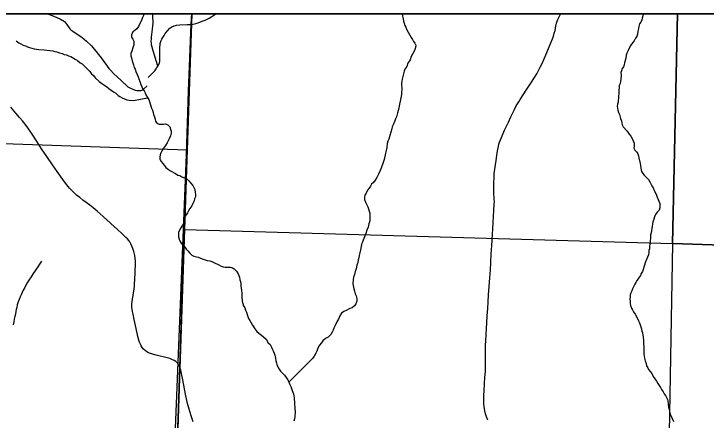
# Model space of a CAD drawing. Extents: x -3.3 to 34, y 0 to 56.8.
# Drawn here: x 1.485 to 2.868, y 34.065 to 34.877 of the extents above; entities that cross this region are included whole.
import ezdxf

# ---------------------------------------------------------------- set-up
doc = ezdxf.new("R2010")
doc.units = 0
for name, color, linetype in [('GM_X_Corporation', 7, 'Continuous'), ('GM_X_Township_Road', 7, 'Continuous'), ('GT_Project_Soil_Layers', 7, 'Continuous'), ('SH_Data', 7, 'Continuous')]:
    doc.layers.add(name, color=color, linetype=linetype)

msp = doc.modelspace()

# ---------------------------------------------------------------- linework, layer by layer
at = {"layer": 'GM_X_Corporation'}
msp.add_line((1.8402, 34.8771), (1.5699, 28.0771), dxfattribs=at)
for points in [[(1.8402, 34.8771), (-3.3039, 34.8771), (-3.3039, 33.7379), (-1.9559, 33.6976), (-1.4178, 33.6828), (-1.3158, 33.6798), (-1.2647, 33.6785), (-1.2619, 33.6785), (-1.2559, 33.6783), (-1.2477, 33.6781), (-0.684, 33.6635), (0.0711, 33.6404), (0.5386, 33.6297), (1.1691, 33.6097), (1.268, 33.607), (1.3813, 33.6045), (1.3939, 33.6042), (1.4033, 33.604), (1.5156, 33.6018), (1.5452, 33.6012), (1.798, 33.5922), (1.8165, 34.1713), (1.8337, 34.7226), (1.8394, 34.8565)], [(1.8405, 34.8771), (0.815, 34.8771), (0.8071, 34.6408), (1.8309, 34.6052)], [(3.4961, 33.3748), (3.4961, 34.8771), (1.8402, 34.8771), (1.8394, 34.8565), (1.8337, 34.7226), (1.8165, 34.1713), (1.798, 33.5922), (1.7901, 33.4394), (2.0441, 33.4254), (2.4136, 33.4064), (2.6471, 33.398), (2.8087, 33.3951), (3.4269, 33.3772)], [(2.8108, 34.8771), (1.8405, 34.8771), (1.8309, 34.6052), (1.8255, 34.4463), (2.8008, 34.4185)], [(3.4961, 34.395), (3.4961, 34.8771), (2.8108, 34.8771), (2.8008, 34.4185)], [(0.8071, 34.6408), (1.8309, 34.6052), (1.8255, 34.4463), (1.797, 33.5931), (0.7743, 33.6261)], [(1.8255, 34.4463), (2.8008, 34.4185), (2.7828, 33.3964), (2.368, 33.4074), (1.7907, 33.4418), (1.797, 33.5931)], [(3.4961, 33.376), (3.4961, 34.395), (2.8008, 34.4185), (2.7828, 33.3964)]]:
    msp.add_lwpolyline(points, close=True, dxfattribs=at)
at = {"layer": 'GM_X_Township_Road'}
for points in [[(1.5523, 34.8771), (1.5613, 34.8737), (1.5705, 34.87), (1.5781, 34.8666), (1.5815, 34.8645), (1.5837, 34.863), (1.5864, 34.8608), (1.5904, 34.8556), (1.5967, 34.8474), (1.599, 34.845), (1.6025, 34.8424), (1.6116, 34.8364), (1.6206, 34.8302), (1.6255, 34.8264), (1.6302, 34.8222), (1.6403, 34.813), (1.6454, 34.8067), (1.6493, 34.8017), (1.6611, 34.7867), (1.6748, 34.7679), (1.6784, 34.7637), (1.6838, 34.7579), (1.6992, 34.7438), (1.7128, 34.7315), (1.7152, 34.7299), (1.7182, 34.7283), (1.7225, 34.7263), (1.7271, 34.7247), (1.7303, 34.7241), (1.7345, 34.7237), (1.7393, 34.7241), (1.7419, 34.7251), (1.744, 34.7265), (1.7512, 34.7331)], [(1.773, 34.7732), (1.7714, 34.7768), (1.7703, 34.78), (1.7692, 34.7832), (1.7663, 34.7928), (1.7631, 34.8034), (1.7611, 34.8103), (1.7602, 34.815), (1.7597, 34.8182), (1.7595, 34.8225), (1.7596, 34.8263), (1.7599, 34.831), (1.7605, 34.8359), (1.762, 34.8466), (1.7625, 34.8532), (1.7629, 34.8577), (1.7624, 34.8744), (1.7625, 34.8771)], [(1.8387, 34.8559), (1.8433, 34.8566), (1.8486, 34.8578), (1.853, 34.8592), (1.8576, 34.8608), (1.863, 34.8629), (1.867, 34.8646), (1.8749, 34.8686), (1.8802, 34.8715), (1.8867, 34.8759), (1.8882, 34.8771)], [(2.432, 34.065), (2.4294, 34.0718), (2.4275, 34.0779), (2.4258, 34.0836), (2.425, 34.0878), (2.4244, 34.0925), (2.4238, 34.0976), (2.4237, 34.1028), (2.4239, 34.115), (2.4244, 34.124), (2.4254, 34.1383), (2.4263, 34.1507), (2.427, 34.1623), (2.4275, 34.1739), (2.4276, 34.1839), (2.4274, 34.1937), (2.4273, 34.2094), (2.4274, 34.2156), (2.4279, 34.2233), (2.4287, 34.2363), (2.4294, 34.2486), (2.4301, 34.2597), (2.4309, 34.2737), (2.4317, 34.2882), (2.4325, 34.3018), (2.4333, 34.3157), (2.4346, 34.3324), (2.4358, 34.3493), (2.437, 34.3653), (2.4379, 34.3805), (2.4389, 34.3979), (2.4399, 34.4137), (2.4413, 34.4367), (2.4419, 34.4474), (2.4427, 34.4601), (2.4435, 34.472), (2.4442, 34.4842), (2.4449, 34.4968), (2.445, 34.5023), (2.4449, 34.5064), (2.4441, 34.5209), (2.4439, 34.5286), (2.4438, 34.5398), (2.4443, 34.5494), (2.4449, 34.5573), (2.4467, 34.5711), (2.4484, 34.5839), (2.4497, 34.5938), (2.4513, 34.6032), (2.4531, 34.6122), (2.4542, 34.617), (2.4555, 34.621), (2.4591, 34.6299), (2.4656, 34.6446), (2.4732, 34.6608), (2.4782, 34.6714), (2.485, 34.6859), (2.4889, 34.6933), (2.4939, 34.7016), (2.4964, 34.7056), (2.5025, 34.715), (2.5102, 34.7269), (2.5176, 34.7386), (2.5237, 34.7482), (2.5296, 34.7574), (2.5368, 34.7703), (2.5413, 34.7795), (2.5479, 34.795), (2.5564, 34.8155), (2.5624, 34.8306), (2.5638, 34.835), (2.5647, 34.8385), (2.5662, 34.8438), (2.5681, 34.8532), (2.5694, 34.8587), (2.5706, 34.8624), (2.5719, 34.8658), (2.5766, 34.8753), (2.5775, 34.8771)], [(1.7874, 34.838), (1.7916, 34.8433), (1.7964, 34.8483), (1.8007, 34.8514), (1.8051, 34.8533), (1.8075, 34.854), (1.8099, 34.8543), (1.8167, 34.8549), (1.8309, 34.8555), (1.8378, 34.8558), (1.8387, 34.8559)], [(1.7529, 34.7496), (1.7631, 34.7596), (1.7664, 34.7634), (1.769, 34.7669), (1.7708, 34.7699), (1.773, 34.7732), (1.7747, 34.7758), (1.7758, 34.7789), (1.7765, 34.7825), (1.7766, 34.7867), (1.7763, 34.7964), (1.7762, 34.8028), (1.7763, 34.808), (1.7765, 34.8113), (1.7769, 34.8146), (1.7774, 34.8175), (1.7779, 34.8198), (1.7793, 34.8238), (1.7807, 34.8268), (1.7827, 34.8301), (1.7849, 34.834), (1.7874, 34.838)], [(1.8153, 34.1742), (1.8141, 34.1761), (1.8126, 34.1782), (1.8107, 34.1804), (1.8087, 34.1823), (1.8051, 34.1848), (1.8008, 34.1868), (1.7962, 34.1885), (1.7888, 34.1906), (1.7691, 34.1954), (1.7622, 34.1971), (1.7579, 34.1985), (1.7541, 34.1999), (1.7505, 34.2018), (1.7471, 34.2043), (1.744, 34.2071), (1.7415, 34.2102), (1.7394, 34.2135), (1.7376, 34.2168), (1.7357, 34.2211), (1.7344, 34.2249), (1.7325, 34.2324), (1.7311, 34.2393), (1.7279, 34.2542), (1.7252, 34.2666), (1.7231, 34.2768), (1.7219, 34.2827), (1.7212, 34.2868), (1.7208, 34.2897), (1.7207, 34.2923), (1.7206, 34.2953), (1.7207, 34.2983), (1.721, 34.3019), (1.7219, 34.3079), (1.7232, 34.3144), (1.7241, 34.3192), (1.7252, 34.3274), (1.7257, 34.3321), (1.726, 34.3366), (1.7264, 34.3474), (1.7269, 34.3589), (1.7273, 34.3657), (1.7278, 34.374), (1.7278, 34.3793), (1.7277, 34.3834), (1.7273, 34.3883), (1.7264, 34.394), (1.7246, 34.4021), (1.7226, 34.4083), (1.7208, 34.413), (1.7188, 34.4176), (1.7167, 34.4213), (1.7147, 34.4241), (1.7118, 34.4273), (1.7089, 34.4301), (1.7007, 34.4384), (1.6918, 34.4463), (1.6784, 34.4582), (1.6633, 34.4721), (1.6513, 34.4826), (1.643, 34.4898), (1.6368, 34.4947), (1.6296, 34.5002), (1.6228, 34.5051), (1.6165, 34.5099), (1.6103, 34.5149), (1.605, 34.5198), (1.5998, 34.525), (1.5962, 34.5288), (1.5908, 34.5355), (1.5843, 34.5444), (1.5781, 34.5528), (1.5713, 34.562), (1.5621, 34.5751), (1.5504, 34.5919), (1.5403, 34.6076), (1.5315, 34.6213), (1.5201, 34.6388), (1.5125, 34.6496), (1.5072, 34.6568), (1.502, 34.6632), (1.4958, 34.6702), (1.4888, 34.6787), (1.4788, 34.6907)], [(1.8428, 34.0616), (1.8391, 34.0736), (1.835, 34.0871), (1.8321, 34.0983), (1.8284, 34.1141), (1.8256, 34.1276), (1.8222, 34.1456), (1.8199, 34.1587), (1.8184, 34.1651), (1.8167, 34.1706), (1.8153, 34.1742)]]:
    msp.add_lwpolyline(points, dxfattribs=at)
at = {"layer": 'GT_Project_Soil_Layers'}
for points in [[(1.7452, 34.8771), (1.7441, 34.8738), (1.7422, 34.8696), (1.7404, 34.8658), (1.7385, 34.8612), (1.736, 34.8562), (1.7337, 34.8517), (1.7304, 34.8474), (1.7266, 34.844), (1.7225, 34.8413), (1.7199, 34.8351), (1.72, 34.8306), (1.7223, 34.8268), (1.7243, 34.8227), (1.7244, 34.8151), (1.7229, 34.8094), (1.7207, 34.8025), (1.7185, 34.7979), (1.7186, 34.7934), (1.7198, 34.7889), (1.721, 34.7832), (1.7226, 34.779), (1.7238, 34.7749), (1.725, 34.7699), (1.7269, 34.7662), (1.7285, 34.7616), (1.7309, 34.756), (1.7332, 34.7511), (1.7348, 34.7469), (1.7364, 34.742), (1.7387, 34.736), (1.7407, 34.7311), (1.7426, 34.7269), (1.7449, 34.7232), (1.7469, 34.719), (1.7488, 34.7152), (1.7516, 34.71), (1.7543, 34.7058), (1.7559, 34.7017), (1.7574, 34.6972), (1.7598, 34.6888), (1.7618, 34.6843), (1.763, 34.6798), (1.7638, 34.676), (1.7657, 34.6711), (1.7669, 34.6665), (1.7677, 34.6628), (1.7708, 34.6586), (1.7754, 34.6568), (1.7796, 34.6565), (1.7841, 34.6569), (1.7879, 34.6573), (1.7925, 34.6555), (1.7963, 34.6514), (1.7979, 34.6465), (1.7995, 34.6427), (1.7992, 34.6385), (1.7977, 34.6332), (1.7951, 34.6275), (1.7911, 34.6191), (1.7877, 34.6141)], [(2.2609, 34.8771), (2.2613, 34.8725), (2.2625, 34.8668), (2.2633, 34.8627), (2.2649, 34.8585), (2.2661, 34.854), (2.2684, 34.8502), (2.2696, 34.8464), (2.2758, 34.8344), (2.2789, 34.8295), (2.2812, 34.8257), (2.2836, 34.822), (2.2863, 34.8182), (2.2878, 34.8144), (2.2872, 34.8095), (2.2853, 34.8038), (2.2816, 34.7965), (2.2787, 34.7919), (2.2769, 34.7854), (2.272, 34.7782), (2.2698, 34.7721), (2.2661, 34.7667), (2.265, 34.7625), (2.2632, 34.7572), (2.2618, 34.7522), (2.2607, 34.7465), (2.2604, 34.7427), (2.2597, 34.7382), (2.2598, 34.726)], [(2.7425, 34.8771), (2.7425, 34.8767), (2.7414, 34.8729), (2.7407, 34.8687), (2.74, 34.8649), (2.7374, 34.8607), (2.7351, 34.8568), (2.7337, 34.8515), (2.733, 34.8477), (2.7319, 34.8424), (2.7309, 34.8363), (2.7294, 34.8321), (2.7272, 34.8283), (2.7242, 34.8229), (2.7208, 34.8191), (2.7175, 34.8145), (2.7152, 34.8099), (2.7123, 34.8038), (2.7097, 34.7984), (2.7086, 34.7943), (2.7076, 34.7886), (2.7061, 34.784), (2.7054, 34.779)], [(1.4892, 34.8233), (1.4949, 34.8192), (1.4987, 34.8173), (1.5037, 34.8144), (1.5079, 34.8129), (1.5121, 34.8111), (1.5163, 34.8096), (1.5205, 34.8085), (1.5254, 34.8074), (1.53, 34.8064), (1.5349, 34.8057), (1.5452, 34.8051), (1.5508, 34.8048), (1.5569, 34.8041), (1.563, 34.803), (1.5668, 34.8019), (1.571, 34.8009), (1.5763, 34.799), (1.5813, 34.798), (1.5855, 34.7961), (1.5897, 34.795), (1.5942, 34.7932), (1.5984, 34.7921), (1.6072, 34.7862), (1.6122, 34.7836), (1.6172, 34.7795), (1.621, 34.7773), (1.6248, 34.7739), (1.6287, 34.7701), (1.6364, 34.7619), (1.6402, 34.7574), (1.6437, 34.7537), (1.6471, 34.7495), (1.6556, 34.7421), (1.6609, 34.738), (1.6648, 34.735), (1.6698, 34.7316), (1.6747, 34.7279), (1.6839, 34.7212), (1.6885, 34.7186), (1.6931, 34.7141), (1.6969, 34.7119), (1.7015, 34.7093), (1.7057, 34.7071), (1.7107, 34.7052), (1.7152, 34.7045), (1.724, 34.7039), (1.7521, 34.7091)], [(2.7054, 34.779), (2.7043, 34.7752), (2.7028, 34.7714), (2.7006, 34.7676), (2.6991, 34.7634), (2.698, 34.7596), (2.6981, 34.7539), (2.6975, 34.7463), (2.6971, 34.7417), (2.6961, 34.7379), (2.6946, 34.7337), (2.6943, 34.7299), (2.6939, 34.7254), (2.6936, 34.7216), (2.6937, 34.7178), (2.6933, 34.7125), (2.6934, 34.7087), (2.6927, 34.7045), (2.6924, 34.7007), (2.6909, 34.6965), (2.6906, 34.6923), (2.691, 34.6885), (2.6918, 34.6844), (2.6934, 34.6798), (2.6949, 34.6761), (2.6973, 34.6677), (2.6989, 34.6632), (2.6997, 34.6594), (2.7005, 34.6553), (2.7021, 34.6515), (2.7106, 34.6425), (2.7141, 34.6368), (2.7179, 34.6327), (2.7203, 34.6278), (2.7226, 34.6233), (2.7242, 34.6188), (2.7242, 34.6131), (2.7239, 34.6085), (2.7255, 34.6044), (2.7297, 34.601), (2.7317, 34.5972), (2.7332, 34.5935), (2.7337, 34.5893), (2.7361, 34.5779), (2.7369, 34.5738), (2.7377, 34.5685), (2.7393, 34.5624), (2.7416, 34.5583), (2.7444, 34.5545), (2.7486, 34.5508), (2.7532, 34.5459), (2.7555, 34.5414), (2.7579, 34.5372), (2.7594, 34.5335), (2.7621, 34.5297), (2.7645, 34.524), (2.7672, 34.5195), (2.7688, 34.515), (2.7704, 34.5108), (2.7723, 34.5063), (2.7739, 34.5025), (2.7755, 34.498), (2.7759, 34.4938), (2.776, 34.4893), (2.7741, 34.4851), (2.7704, 34.4805), (2.767, 34.4763), (2.7648, 34.4717), (2.7637, 34.4671), (2.7619, 34.4618), (2.7612, 34.4568), (2.7605, 34.4526), (2.7594, 34.4481), (2.7591, 34.4443), (2.7584, 34.4393), (2.7573, 34.4352), (2.757, 34.431), (2.7563, 34.4215), (2.7556, 34.4169), (2.7553, 34.4127), (2.755, 34.4078), (2.7539, 34.404), (2.7536, 34.4002), (2.7529, 34.3956), (2.751, 34.391), (2.7492, 34.3861), (2.7473, 34.3819), (2.7444, 34.3727), (2.7426, 34.3666), (2.7411, 34.3624), (2.7385, 34.3582), (2.7371, 34.3544), (2.7333, 34.3491), (2.7307, 34.3448), (2.7278, 34.3406), (2.7255, 34.3368), (2.7233, 34.3318), (2.7211, 34.3276), (2.7196, 34.3234), (2.7178, 34.3196), (2.7167, 34.3154)], [(2.2598, 34.726), (2.2595, 34.7203), (2.2592, 34.7158), (2.2582, 34.7093), (2.2567, 34.7028), (2.2557, 34.6967), (2.2539, 34.6884), (2.2517, 34.6796), (2.2492, 34.6712), (2.2474, 34.6674), (2.2459, 34.6632), (2.243, 34.6552), (2.2411, 34.6514), (2.24, 34.6472), (2.2364, 34.6342), (2.2342, 34.627), (2.2324, 34.6224), (2.231, 34.6179), (2.2299, 34.6102), (2.2285, 34.6038), (2.2274, 34.5984), (2.2264, 34.592), (2.2246, 34.5859), (2.222, 34.5779), (2.2195, 34.571), (2.2165, 34.5638), (2.2132, 34.5569), (2.2099, 34.5504), (2.2065, 34.5447), (2.2036, 34.5401), (2.1998, 34.5366), (2.1976, 34.5328), (2.1946, 34.5286), (2.1916, 34.5247), (2.1887, 34.519), (2.1865, 34.5148), (2.1854, 34.5106), (2.1858, 34.506), (2.1874, 34.5011), (2.1921, 34.4913), (2.1933, 34.4872), (2.1949, 34.4826), (2.1961, 34.4785), (2.1965, 34.472), (2.1962, 34.4671), (2.1959, 34.4633), (2.1944, 34.4572), (2.1926, 34.4507), (2.1904, 34.4446), (2.1879, 34.4385), (2.1853, 34.4313), (2.1831, 34.4248), (2.1813, 34.421), (2.1798, 34.4168), (2.1787, 34.4122), (2.1777, 34.4057), (2.1763, 34.3996), (2.1748, 34.3943), (2.1741, 34.3898), (2.173, 34.3856), (2.172, 34.3802), (2.1705, 34.3749), (2.1687, 34.3673), (2.1669, 34.3623), (2.1655, 34.3562), (2.1637, 34.3509), (2.1626, 34.3463), (2.1623, 34.3376), (2.164, 34.3277), (2.1655, 34.3228), (2.1668, 34.3179), (2.1691, 34.3134), (2.1703, 34.3081), (2.1704, 34.3028), (2.1682, 34.2978), (2.1656, 34.294), (2.1607, 34.2897), (2.1565, 34.2882), (2.1486, 34.2843), (2.1445, 34.2823), (2.1396, 34.2792), (2.1363, 34.2735), (2.1333, 34.267), (2.1311, 34.2628), (2.127, 34.2544), (2.1245, 34.2494), (2.1226, 34.2448), (2.1212, 34.241), (2.1182, 34.2364), (2.1129, 34.2314), (2.1077, 34.2287), (2.1024, 34.2237), (2.0998, 34.2195), (2.0957, 34.2148), (2.0924, 34.2091), (2.0902, 34.2034), (2.088, 34.1988), (2.085, 34.1931), (2.0817, 34.1885), (2.0346, 34.1412)], [(1.7877, 34.6141), (1.784, 34.6087), (1.7814, 34.6041), (1.7785, 34.5992), (1.7774, 34.5953), (1.7767, 34.5908), (1.7767, 34.5866), (1.7795, 34.5821), (1.7825, 34.5783), (1.7852, 34.5746), (1.7887, 34.5704), (1.7937, 34.566), (1.7979, 34.5634), (1.8075, 34.5578), (1.8128, 34.5545), (1.8166, 34.5538), (1.8208, 34.5512), (1.8258, 34.5497), (1.83, 34.5482), (1.8342, 34.5437), (1.8377, 34.5396), (1.8423, 34.534), (1.8446, 34.5302), (1.8466, 34.5261), (1.8474, 34.5204), (1.8478, 34.5158), (1.8475, 34.5113), (1.8461, 34.5075), (1.845, 34.5037), (1.8424, 34.4979), (1.8402, 34.4934), (1.8368, 34.4884), (1.8339, 34.4834), (1.832, 34.4796), (1.829, 34.4757), (1.8264, 34.4719), (1.8246, 34.4681), (1.8243, 34.4639), (1.8236, 34.459), (1.8217, 34.4548), (1.8184, 34.4498), (1.8136, 34.4406), (1.8137, 34.4353), (1.8141, 34.4315), (1.8149, 34.4266), (1.8169, 34.4224), (1.8192, 34.4187), (1.823, 34.4153), (1.8265, 34.4112), (1.8292, 34.407), (1.8323, 34.4033), (1.8365, 34.3992), (1.8408, 34.3947), (1.8446, 34.3928), (1.8495, 34.3918), (1.8537, 34.3907), (1.8575, 34.3892), (1.8629, 34.387), (1.867, 34.3859), (1.8712, 34.3845), (1.8762, 34.3834), (1.8807, 34.3823), (1.8846, 34.3805), (1.8945, 34.3753), (1.8991, 34.3731), (1.9033, 34.3716), (1.9071, 34.3709), (1.9127, 34.371), (1.9173, 34.3707), (1.9215, 34.3696), (1.9253, 34.3674), (1.9299, 34.3629), (1.933, 34.3576), (1.9354, 34.3508), (1.9366, 34.3459), (1.9374, 34.3421), (1.9382, 34.3379), (1.9386, 34.3338), (1.9395, 34.3243), (1.9404, 34.319), (1.9405, 34.3118), (1.9413, 34.3031), (1.9425, 34.2982), (1.9437, 34.2936), (1.9464, 34.2899), (1.948, 34.2853), (1.95, 34.2808), (1.9512, 34.2763), (1.9539, 34.2687), (1.9567, 34.2642), (1.959, 34.2597), (1.9617, 34.2551), (1.9664, 34.248), (1.9706, 34.2427), (1.9744, 34.2394), (1.9794, 34.2353), (1.984, 34.2315), (1.989, 34.227), (1.9933, 34.2199), (1.9971, 34.2162), (1.9987, 34.2124)], [(1.5399, 34.3826), (1.5361, 34.3772), (1.5328, 34.3715), (1.5294, 34.3669), (1.5268, 34.3631), (1.5231, 34.3581), (1.5194, 34.3519), (1.5146, 34.3447), (1.5116, 34.3397), (1.5083, 34.3336), (1.5061, 34.329), (1.5035, 34.3248), (1.4994, 34.3156), (1.4972, 34.3118), (1.4954, 34.3064), (1.4935, 34.3019), (1.4917, 34.2954), (1.4907, 34.2904), (1.4892, 34.2866), (1.4889, 34.2828), (1.4878, 34.2771), (1.4867, 34.2725), (1.4857, 34.2668), (1.485, 34.2615), (1.4836, 34.2558)], [(2.7167, 34.3154), (2.7164, 34.3116), (2.716, 34.3071), (2.7161, 34.3025), (2.7165, 34.2984), (2.7173, 34.2946), (2.7193, 34.2893), (2.7213, 34.2855), (2.7228, 34.2817), (2.7263, 34.2772), (2.729, 34.2727), (2.7333, 34.2637), (2.7349, 34.2599), (2.738, 34.2516), (2.7388, 34.2478), (2.74, 34.2433), (2.7412, 34.2395), (2.742, 34.2353), (2.7421, 34.2315), (2.7429, 34.2236), (2.743, 34.2182), (2.7435, 34.2114), (2.7436, 34.2038), (2.744, 34.197), (2.7441, 34.1932), (2.7449, 34.1894), (2.7465, 34.1841), (2.7481, 34.1784), (2.7493, 34.1739), (2.7516, 34.1701), (2.7532, 34.1664), (2.7566, 34.1626), (2.7594, 34.1585), (2.7625, 34.1524), (2.7659, 34.1479), (2.7687, 34.1434), (2.7714, 34.1385), (2.7741, 34.1344), (2.7768, 34.1306), (2.7788, 34.1265), (2.7826, 34.122), (2.7846, 34.1182), (2.7873, 34.1144), (2.7896, 34.1095), (2.7916, 34.105), (2.7924, 34.097), (2.7933, 34.0914), (2.7941, 34.0872), (2.7949, 34.0823), (2.7961, 34.077), (2.7981, 34.0732), (2.8004, 34.0683), (2.8027, 34.0626)], [(1.9987, 34.2124), (2.001, 34.2075), (2.003, 34.2037), (2.0053, 34.1988), (2.0065, 34.195), (2.0077, 34.1893), (2.0086, 34.184), (2.0094, 34.1799), (2.0102, 34.1761), (2.0148, 34.167), (2.0179, 34.1629), (2.0218, 34.1592), (2.0256, 34.155), (2.0291, 34.1505), (2.0322, 34.146), (2.0345, 34.1415), (2.0365, 34.1362), (2.0384, 34.1324), (2.0396, 34.1287), (2.0412, 34.1245), (2.0436, 34.1181), (2.0444, 34.1139), (2.0448, 34.1101), (2.0449, 34.1063), (2.0453, 34.1022), (2.0458, 34.0957), (2.0462, 34.0919), (2.0466, 34.0874), (2.0467, 34.0824), (2.0461, 34.0722), (2.0454, 34.068), (2.0443, 34.0634)]]:
    msp.add_lwpolyline(points, dxfattribs=at)
at = {"layer": 'SH_Data'}
msp.add_line((-3.3039, 34.8771), (3.4961, 34.8771), dxfattribs=at)

doc.saveas('drawing.dxf')
